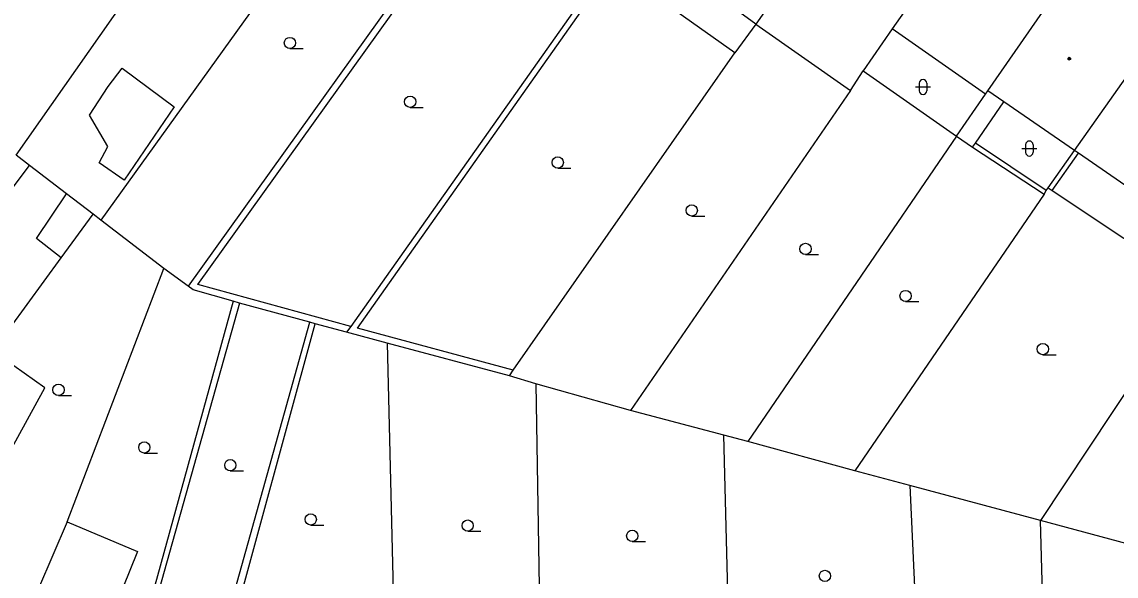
# Model space of a CAD drawing. Extents: x -595546 to -593986, y -1160845 to -1159202.
# Drawn here: x -595122.2 to -595049.5, y -1160748.8 to -1160712 of the extents above; entities that cross this region are included whole.
import ezdxf

# ---------------------------------------------------------------- set-up
doc = ezdxf.new("R2010")
doc.units = 0
for name, color, linetype in [('DOP - kresba z DSPS bez souradnic', 7, 'Continuous'), ('DOP - rozhrani ploch obecne', 7, 'Continuous'), ('Level 36', 7, 'Continuous'), ('Level 39', 7, 'Continuous'), ('TM - budovy zdene_ betonove - VP', 7, 'Continuous')]:
    doc.layers.add(name, color=color, linetype=linetype)

msp = doc.modelspace()

# ---------------------------------------------------------------- linework, layer by layer
at = {"layer": 'DOP - kresba z DSPS bez souradnic'}
for points in [[(-595110.47, -1160729.39), (-595091.64, -1160703.12)], [(-595099.87, -1160732.3), (-595082.92, -1160708.28)], [(-595116.44, -1160716.25), (-595115.51, -1160715.04)], [(-595115.51, -1160715.04), (-595112.04, -1160717.6)], [(-595117.66, -1160718.16), (-595116.44, -1160716.25)], [(-595112.04, -1160717.6), (-595115.37, -1160722.47)], [(-595058.85, -1160720.02), (-595056.95, -1160717.28)], [(-595116.46, -1160720.24), (-595117.66, -1160718.16)], [(-595059.03, -1160720.28), (-595058.85, -1160720.02)], [(-595054.14, -1160723.17), (-595058.85, -1160720.02)], [(-595117.03, -1160721.32), (-595116.46, -1160720.24)], [(-595053.74, -1160723.17), (-595052, -1160720.69)], [(-595115.37, -1160722.47), (-595117.03, -1160721.32)], [(-595121.19, -1160726.34), (-595119.19, -1160723.38)], [(-595119.55, -1160727.63), (-595121.19, -1160726.34)], [(-595100.31, -1160732.18), (-595110.47, -1160729.39)], [(-595107.7, -1160730.63), (-595113.41, -1160750.96)], [(-595108.97, -1160753.11), (-595103.04, -1160731.9)], [(-595089.53, -1160735.08), (-595099.87, -1160732.3)], [(-595119.16, -1160745.14), (-595114.49, -1160747.12)], [(-595114.49, -1160747.12), (-595117.83, -1160755.38)]]:
    msp.add_lwpolyline(points, dxfattribs=at)
at = {"layer": 'DOP - rozhrani ploch obecne'}
for points in [[(-595122.54, -1160720.81), (-595102.58, -1160692.36)], [(-595097.58, -1160698.22), (-595116.92, -1160725.12)], [(-595092.01, -1160702.86), (-595111.11, -1160729.51)], [(-595074.83, -1160714.03), (-595082.92, -1160708.28)], [(-595083.78, -1160708.78), (-595100.31, -1160732.18)], [(-595073.43, -1160712.11), (-595074.83, -1160714.03)], [(-595089.53, -1160735.08), (-595074.83, -1160714.03)], [(-595066.31, -1160715.22), (-595060.11, -1160719.56)], [(-595067.14, -1160716.53), (-595081.74, -1160737.75)], [(-595060.11, -1160719.56), (-595058.18, -1160716.76)], [(-595060.11, -1160719.56), (-595073.96, -1160739.82)], [(-595060.11, -1160719.56), (-595059.03, -1160720.28)], [(-595121.66, -1160721.49), (-595122.54, -1160720.81)], [(-595059.03, -1160720.28), (-595054.29, -1160723.4)], [(-595054.01, -1160722.99), (-595052.27, -1160720.5)], [(-595138.09, -1160743.35), (-595121.66, -1160721.49)], [(-595119.19, -1160723.38), (-595121.66, -1160721.49)], [(-595054.14, -1160723.17), (-595054.01, -1160722.99)], [(-595054.01, -1160722.99), (-595053.74, -1160723.17)], [(-595117.43, -1160724.73), (-595119.19, -1160723.38)], [(-595054.29, -1160723.4), (-595066.85, -1160741.76)], [(-595054.29, -1160723.4), (-595054.14, -1160723.17)], [(-595053.74, -1160723.17), (-595044.16, -1160729.52)], [(-595119.55, -1160727.63), (-595117.43, -1160724.73)], [(-595116.92, -1160725.12), (-595117.43, -1160724.73)], [(-595112.73, -1160728.33), (-595116.92, -1160725.12)], [(-595124.08, -1160733.83), (-595119.55, -1160727.63)], [(-595119.16, -1160745.14), (-595112.73, -1160728.33)], [(-595111.11, -1160729.51), (-595112.73, -1160728.33)], [(-595110.78, -1160729.76), (-595111.11, -1160729.51)], [(-595108.14, -1160730.51), (-595110.78, -1160729.76)], [(-595108.14, -1160730.51), (-595113.76, -1160750.89)], [(-595107.7, -1160730.63), (-595108.14, -1160730.51)], [(-595103.04, -1160731.9), (-595107.7, -1160730.63)], [(-595108.47, -1160753.16), (-595102.69, -1160732)], [(-595102.69, -1160732), (-595103.04, -1160731.9)], [(-595100.6, -1160732.57), (-595102.69, -1160732)], [(-595100.31, -1160732.18), (-595100.6, -1160732.57)], [(-595097.9, -1160733.3), (-595100.6, -1160732.57)], [(-595120.63, -1160736.26), (-595124.08, -1160733.83)], [(-595089.79, -1160735.45), (-595097.9, -1160733.3)], [(-595097.9, -1160733.3), (-595097.31, -1160757.96)], [(-595089.79, -1160735.45), (-595089.53, -1160735.08)], [(-595088.03, -1160735.99), (-595089.79, -1160735.45)], [(-595081.74, -1160737.75), (-595088.03, -1160735.99)], [(-595088.03, -1160735.99), (-595087.76, -1160752.17)], [(-595048.14, -1160735.46), (-595054.52, -1160745.07)], [(-595128.85, -1160751.2), (-595120.63, -1160736.26)], [(-595075.54, -1160739.39), (-595081.74, -1160737.75)], [(-595073.96, -1160739.82), (-595075.54, -1160739.39)], [(-595075.18, -1160754.15), (-595075.54, -1160739.39)], [(-595066.85, -1160741.76), (-595073.96, -1160739.82)], [(-595063.2, -1160742.74), (-595066.85, -1160741.76)], [(-595054.52, -1160745.07), (-595063.2, -1160742.74)], [(-595063.2, -1160742.74), (-595062.61, -1160755.73)], [(-595119.16, -1160745.14), (-595122.96, -1160753.99)], [(-595042.11, -1160748.41), (-595054.52, -1160745.07)], [(-595054.23, -1160755.5), (-595054.52, -1160745.07)]]:
    msp.add_lwpolyline(points, dxfattribs=at)
at = {"layer": 'Level 36'}
for p, q in [((-595104.36, -1160713.745), (-595103.485, -1160713.745)), ((-595062.826, -1160716.286), (-595061.826, -1160716.286)), ((-595062.576, -1160716.036), (-595062.576, -1160716.536)), ((-595062.076, -1160716.036), (-595062.076, -1160716.536)), ((-595096.38, -1160717.645), (-595095.505, -1160717.645)), ((-595055.516, -1160720.126), (-595055.516, -1160720.626)), ((-595055.016, -1160720.126), (-595055.016, -1160720.626)), ((-595055.766, -1160720.376), (-595054.766, -1160720.376)), ((-595086.58, -1160721.675), (-595085.705, -1160721.675)), ((-595077.68, -1160724.855), (-595076.805, -1160724.855)), ((-595070.13, -1160727.415), (-595069.255, -1160727.415)), ((-595063.48, -1160730.535), (-595062.605, -1160730.535)), ((-595054.37, -1160734.055), (-595053.495, -1160734.055)), ((-595119.73, -1160736.765), (-595118.855, -1160736.765)), ((-595114.03, -1160740.585), (-595113.155, -1160740.585)), ((-595108.32, -1160741.765), (-595107.445, -1160741.765)), ((-595102.98, -1160745.365), (-595102.105, -1160745.365)), ((-595092.56, -1160745.775), (-595091.685, -1160745.775)), ((-595081.63, -1160746.455), (-595080.755, -1160746.455))]:
    msp.add_line(p, q, dxfattribs=at)
for centre in [(-595104.36, -1160713.37), (-595096.38, -1160717.27), (-595086.58, -1160721.3), (-595077.68, -1160724.48), (-595070.13, -1160727.04), (-595063.48, -1160730.16), (-595054.37, -1160733.68), (-595119.73, -1160736.39), (-595114.03, -1160740.21), (-595108.32, -1160741.39), (-595102.98, -1160744.99), (-595092.56, -1160745.4), (-595081.63, -1160746.08), (-595068.84, -1160748.74)]:
    msp.add_circle(centre, 0.375, dxfattribs=at)
for centre, start, end in [((-595062.326, -1160716.036), 0, 180), ((-595062.326, -1160716.536), 180, 0), ((-595055.266, -1160720.126), 0, 180), ((-595055.266, -1160720.626), 180, 0)]:
    msp.add_arc(centre, 0.25, start, end, dxfattribs=at)
at = {"layer": 'Level 39'}
for radius in [0.09, 0.0398]:
    msp.add_circle((-595052.61, -1160714.41), radius, dxfattribs=at)
at = {"layer": 'TM - budovy zdene_ betonove - VP'}
for points in [[(-595065.47, -1160700.81), (-595073.43, -1160712.11)], [(-595059.15, -1160705.03), (-595064.37, -1160712.43)], [(-595073.43, -1160712.11), (-595079.6, -1160707.61)], [(-595058.02, -1160716.54), (-595052.92, -1160709.19)], [(-595073.43, -1160712.11), (-595067.14, -1160716.53)], [(-595064.37, -1160712.43), (-595066.31, -1160715.22)], [(-595058.18, -1160716.76), (-595064.37, -1160712.43)], [(-595052.27, -1160720.5), (-595047.05, -1160713.11)], [(-595067.14, -1160716.53), (-595066.31, -1160715.22)], [(-595058.18, -1160716.76), (-595058.02, -1160716.54)], [(-595056.95, -1160717.28), (-595058.02, -1160716.54)], [(-595052.27, -1160720.5), (-595056.95, -1160717.28)], [(-595052, -1160720.69), (-595052.27, -1160720.5)], [(-595046.14, -1160724.72), (-595052, -1160720.69)]]:
    msp.add_lwpolyline(points, dxfattribs=at)

doc.saveas('drawing.dxf')
